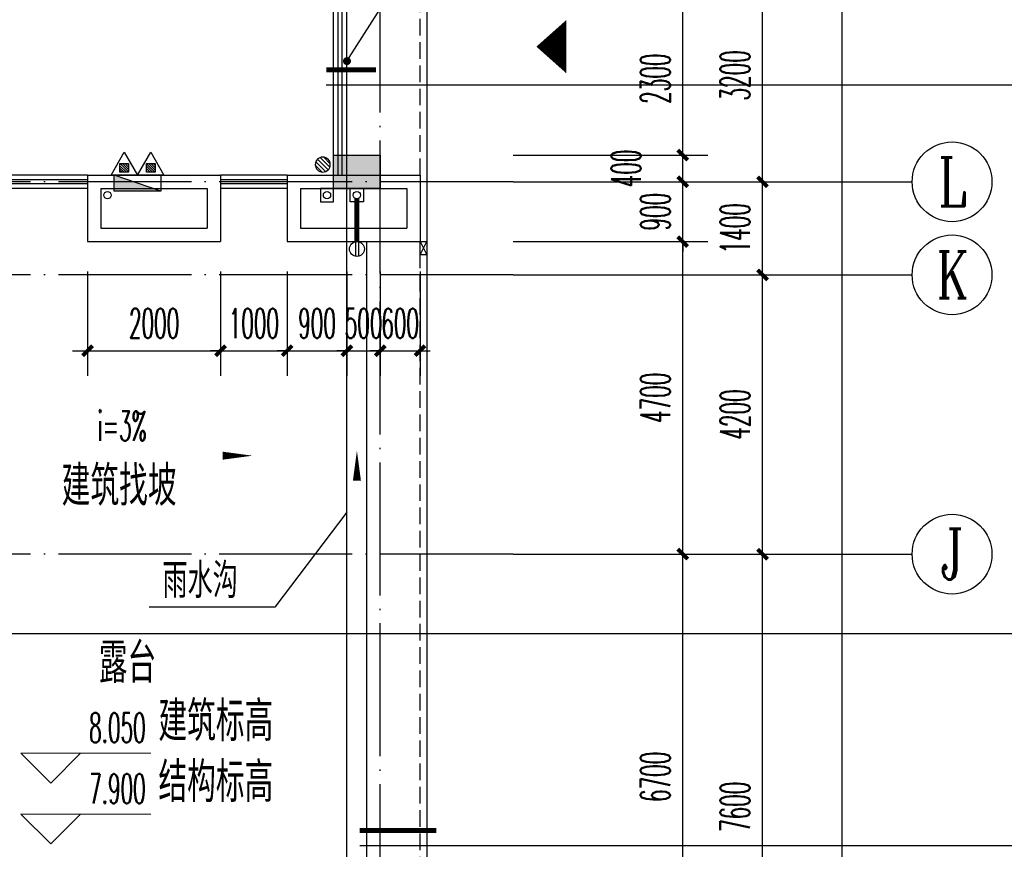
# Model space of a CAD drawing. Extents: x 1779708 to 7299578, y -1121471 to 88434.
# Tile 330 of 656: x 4645546 to 4660353, y -1032782 to -1020306. Entities that reach past the tile are written whole.
import ezdxf
from ezdxf.enums import TextEntityAlignment as Align

# ---------------------------------------------------------------- set-up
doc = ezdxf.new("R2010")
doc.units = 0
doc.header["$LTSCALE"] = 1000
doc.header["$MEASUREMENT"] = 0
doc.linetypes.add('DASH', pattern=[0.35, 0.25, -0.1])
doc.linetypes.add('DOTE', pattern=[2.42, 2, -0.2, 0.02, -0.2])
doc.layers.get('0').update_dxf_attribs({"linetype": 'CONTINUOUS'})
doc.layers.get('Defpoints').update_dxf_attribs({"linetype": 'CONTINUOUS'})
for name, color, linetype in [('11111111111111111111111111111', 50, 'DASH'), ('a-dims', 7, 'CONTINUOUS'), ('AXIS', 3, 'CONTINUOUS'), ('AXIS_TEXT', 7, 'CONTINUOUS'), ('DIM_IDEN', 3, 'CONTINUOUS'), ('DIM_LEAD', 3, 'CONTINUOUS'), ('DIM_SYMB', 3, 'CONTINUOUS'), ('DIM_污水', 3, 'CONTINUOUS'), ('DOTE', 1, 'DOTE'), ('EQUIP_地漏', 7, 'CONTINUOUS'), ('EQUIP_灭火器', 7, 'CONTINUOUS'), ('EQUIP_雨水斗', 7, 'CONTINUOUS'), ('GGSignatureLayer', 7, 'CONTINUOUS'), ('P_PS_DIM', 1, 'CONTINUOUS'), ('PIPE-虹吸雨水', 4, 'CONTINUOUS'), ('PUB_DIM', 3, 'CONTINUOUS'), ('PUB_TEXT', 7, 'CONTINUOUS'), ('SPACE', 7, 'CONTINUOUS'), ('WALL', 255, 'CONTINUOUS'), ('修改', 6, 'CONTINUOUS'), ('墙柱', 2, 'CONTINUOUS'), ('栏杆', 6, 'CONTINUOUS'), ('看线', 3, 'CONTINUOUS')]:
    doc.layers.add(name, color=color, linetype=linetype)
doc.layers.add('DIM_ELEV', color=3, linetype='CONTINUOUS', lineweight=13)
doc.styles.add('_TCH_AXIS', font='COMPLEX', dxfattribs={"bigfont": 'GBCBIG'})
doc.styles.add('_TCH_DIM', font='SIMPLEX.shx', dxfattribs={"width": 0.7, "bigfont": 'GBCBIG.shx'})
doc.styles.add('_TCH_DIM_T3', font='SIMPLEX.shx', dxfattribs={"width": 0.494118, "bigfont": 'GBCBIG.shx'})
doc.styles.add('_TCH_SPACE', font='SIMPLEX', dxfattribs={"height": 5, "bigfont": 'GBCBIG'})
doc.styles.add('COMPLEX', font='COMPLEX')
doc.styles.get("Standard").update_dxf_attribs({"font": 'GBENOR', "bigfont": 'GBCBIG'})
doc.dimstyles.new('_TCH_ARCH&&150', dxfattribs={"dimtxt": 446.25, "dimasz": 150, "dimexe": 375, "dimexo": 450, "dimgap": 189.375, "dimtad": 1, "dimdec": 0, "dimzin": 0, "dimdsep": 46, "dimtxsty": '_TCH_DIM_T3', "dimblk": 'ARCHTICK', "dimcen": 0.09, "dimdle": 225, "dimclrt": 7, "dimazin": 2, "dimtfac": 1, "dimtdec": 0, "dimtix": 1, "dimtmove": 2, "dimatfit": 3, "dimfxl": 250, "dimtolj": 1, "dimtzin": 0, "dimarcsym": 0})

# ---------------------------------------------------------------- blocks, each defined once
blk = doc.blocks.new('_AXISO')
blk.add_circle((0, 0), 0.5)
at = {"layer": 'AXIS_TEXT', "style": 'COMPLEX', "width": 1.041667}
blk.add_attdef('A', text='', height=0.56, dxfattribs=at).set_placement((-0.25, -0.28), (0.25, -0.28), align=Align.FIT)
blk = doc.blocks.new('_ArchTick')
at = {"color": 0, "linetype": 'ByBlock', "const_width": 0.4}
blk.add_lwpolyline([(-0.5, -0.5), (0.5, 0.5)], dxfattribs=at)
blk = doc.blocks.new('*D6864')
at = {"layer": 'AXIS', "color": 0, "lineweight": -2, "transparency": 16777216}
for p, q in [((91750, 8975), (91750, 147425)), ((87250, 147200), (92125, 147200)), ((87250, 9200), (92125, 9200))]:
    blk.add_line(p, q, dxfattribs=at)
at = {"layer": 'Defpoints', "color": 0, "transparency": 16777216}
for p in [(86800, 147200), (91750, 147200), (86800, 9200)]:
    blk.add_point(p, dxfattribs=at)
at = {"layer": 'AXIS', "color": 0, "lineweight": -2, "transparency": 16777216, "xscale": 150, "yscale": 150, "zscale": 150}
for p, rotation in [((91750, 147200), 90), ((91750, 9200), 270)]:
    blk.add_blockref('_ArchTick', p, dxfattribs=dict(at, rotation=rotation))
at = {"layer": 'AXIS', "color": 7, "transparency": 16777216, "insert": (91338, 78200), "char_height": 446.2, "attachment_point": 5, "rotation": 90, "style": '_TCH_DIM_T3'}
blk.add_mtext('\\A1;138000', dxfattribs=at)
blk = doc.blocks.new('*D6868')
at = {"layer": 'AXIS', "color": 0, "lineweight": -2, "transparency": 16777216}
for p, q in [((90550, 33875), (90550, 41925)), ((87250, 41700), (90925, 41700)), ((87250, 34100), (90925, 34100))]:
    blk.add_line(p, q, dxfattribs=at)
at = {"layer": 'Defpoints', "color": 0, "transparency": 16777216}
for p in [(86800, 41700), (90550, 41700), (86800, 34100)]:
    blk.add_point(p, dxfattribs=at)
at = {"layer": 'AXIS', "color": 0, "lineweight": -2, "transparency": 16777216, "xscale": 150, "yscale": 150, "zscale": 150}
for p, rotation in [((90550, 41700), 90), ((90550, 34100), 270)]:
    blk.add_blockref('_ArchTick', p, dxfattribs=dict(at, rotation=rotation))
at = {"layer": 'AXIS', "color": 7, "transparency": 16777216, "insert": (90138, 37900), "char_height": 446.2, "attachment_point": 5, "rotation": 90, "style": '_TCH_DIM_T3'}
blk.add_mtext('\\A1;7600', dxfattribs=at)
blk = doc.blocks.new('*D6869')
at = {"layer": 'AXIS', "color": 0, "lineweight": -2, "transparency": 16777216}
for p, q in [((90550, 41475), (90550, 46125)), ((87250, 45900), (90925, 45900)), ((87250, 41700), (90925, 41700))]:
    blk.add_line(p, q, dxfattribs=at)
at = {"layer": 'Defpoints', "color": 0, "transparency": 16777216}
for p in [(86800, 45900), (90550, 45900), (86800, 41700)]:
    blk.add_point(p, dxfattribs=at)
at = {"layer": 'AXIS', "color": 0, "lineweight": -2, "transparency": 16777216, "xscale": 150, "yscale": 150, "zscale": 150}
for p, rotation in [((90550, 45900), 90), ((90550, 41700), 270)]:
    blk.add_blockref('_ArchTick', p, dxfattribs=dict(at, rotation=rotation))
at = {"layer": 'AXIS', "color": 7, "transparency": 16777216, "insert": (90138, 43800), "char_height": 446.2, "attachment_point": 5, "rotation": 90, "style": '_TCH_DIM_T3'}
blk.add_mtext('\\A1;4200', dxfattribs=at)
blk = doc.blocks.new('*D6870')
at = {"layer": 'AXIS', "color": 0, "lineweight": -2, "transparency": 16777216}
for p, q in [((90550, 45675), (90550, 47525)), ((87250, 47300), (90925, 47300)), ((87250, 45900), (90925, 45900))]:
    blk.add_line(p, q, dxfattribs=at)
at = {"layer": 'Defpoints', "color": 0, "transparency": 16777216}
for p in [(86800, 47300), (90550, 47300), (86800, 45900)]:
    blk.add_point(p, dxfattribs=at)
at = {"layer": 'AXIS', "color": 0, "lineweight": -2, "transparency": 16777216, "xscale": 150, "yscale": 150, "zscale": 150}
for p, rotation in [((90550, 47300), 90), ((90550, 45900), 270)]:
    blk.add_blockref('_ArchTick', p, dxfattribs=dict(at, rotation=rotation))
at = {"layer": 'AXIS', "color": 7, "transparency": 16777216, "insert": (90138, 46600), "char_height": 446.2, "attachment_point": 5, "rotation": 90, "style": '_TCH_DIM_T3'}
blk.add_mtext('\\A1;1400', dxfattribs=at)
blk = doc.blocks.new('*D6871')
at = {"layer": 'AXIS', "color": 0, "lineweight": -2, "transparency": 16777216}
for p, q in [((90550, 47075), (90550, 50725)), ((87250, 50500), (90925, 50500)), ((87250, 47300), (90925, 47300))]:
    blk.add_line(p, q, dxfattribs=at)
at = {"layer": 'Defpoints', "color": 0, "transparency": 16777216}
for p in [(86800, 50500), (90550, 50500), (86800, 47300)]:
    blk.add_point(p, dxfattribs=at)
at = {"layer": 'AXIS', "color": 0, "lineweight": -2, "transparency": 16777216, "xscale": 150, "yscale": 150, "zscale": 150}
for p, rotation in [((90550, 50500), 90), ((90550, 47300), 270)]:
    blk.add_blockref('_ArchTick', p, dxfattribs=dict(at, rotation=rotation))
at = {"layer": 'AXIS', "color": 7, "transparency": 16777216, "insert": (90138, 48900), "char_height": 446.2, "attachment_point": 5, "rotation": 90, "style": '_TCH_DIM_T3'}
blk.add_mtext('\\A1;3200', dxfattribs=at)
blk = doc.blocks.new('A$C66903B95')
at = {"layer": '墙柱'}
h = blk.add_hatch(color=256, dxfattribs=at)
h.paths.add_polyline_path([(24950, 51000), (25450, 51000), (25450, 50500), (24950, 50500)])
h.paths.add_polyline_path([(66900, 12800), (67500, 12800), (67500, 13400), (66900, 13400)])
h.paths.add_polyline_path([(16600, 12800), (17100, 12800), (17100, 13300), (16600, 13300)])
h.paths.add_polyline_path([(27130, 15100), (27130, 15400), (26330, 15400), (26330, 15100)])
h.paths.add_polyline_path([(54500, 0), (55000, 0), (55000, 500), (54500, 500)])
h.paths.add_polyline_path([(16600, 51000), (17100, 51000), (17100, 50500), (16600, 50500)])
h.paths.add_polyline_path([(42000, 41700), (42600, 41700), (42600, 41200), (42000, 41200)])
h.paths.add_polyline_path([(58500, 32900), (59100, 32900), (59100, 32400), (58500, 32400)])
h.paths.add_polyline_path([(13000, 44800), (13500, 44800), (13500, 44200), (13000, 44200)])
h.paths.add_polyline_path([(66700, 37100), (67200, 37100), (67200, 36600), (66700, 36600)])
h.paths.add_polyline_path([(20700, 19400), (21200, 19400), (21200, 19900), (20700, 19900)])
h.paths.add_polyline_path([(20700, 26000), (21200, 26000), (21200, 26500), (20700, 26500)])
h.paths.add_polyline_path([(13000, 31800), (13500, 31800), (13500, 32400), (13000, 32400)])
h.paths.add_polyline_path([(20700, 38200), (21200, 38200), (21200, 37700), (20700, 37700)])
h.paths.add_polyline_path([(13000, 51000), (13500, 51000), (13500, 50500), (13000, 50500)])
h.paths.add_polyline_path([(74900, 12800), (75600, 12800), (75600, 13400), (74900, 13400)])
h.paths.add_polyline_path([(54900, 24500), (54400, 24500), (54400, 25000), (54900, 25000)])
h.paths.add_polyline_path([(74900, 41700), (75600, 41700), (75600, 41200), (74900, 41200)])
h.paths.add_polyline_path([(500, 44750), (1000, 44750), (1000, 44250), (500, 44250)])
h.paths.add_polyline_path([(500, 31850), (1000, 31850), (1000, 32350), (500, 32350)])
h.paths.add_polyline_path([(8400, 12800), (8900, 12800), (8900, 13300), (8400, 13300)])
h.paths.add_polyline_path([(66900, 24400), (67500, 24400), (67500, 25000), (66900, 25000)])
h.paths.add_polyline_path([(74900, 25000), (75600, 25000), (75600, 24400), (74900, 24400)])
h.paths.add_polyline_path([(58500, 25000), (59100, 25000), (59100, 24400), (58500, 24400)])
h.paths.add_polyline_path([(66700, 32900), (67200, 32900), (67200, 32400), (66700, 32400)])
h.paths.add_polyline_path([(54400, 32900), (54900, 32900), (54900, 32400), (54400, 32400)])
h.paths.add_polyline_path([(50150, 12800), (50650, 12800), (50650, 13300), (50150, 13300)])
h.paths.add_polyline_path([(46200, 51000), (46700, 51000), (46700, 50500), (46200, 50500)])
h.paths.add_polyline_path([(42500, 38200), (42000, 38200), (42000, 37700), (42500, 37700)])
h.paths.add_polyline_path([(42500, 51000), (42000, 51000), (42000, 50500), (42500, 50500)])
h.paths.add_polyline_path([(24900, 38200), (25400, 38200), (25400, 37700), (24900, 37700)])
h.paths.add_polyline_path([(20700, 31850), (21200, 31850), (21200, 32350), (20700, 32350)])
h.paths.add_polyline_path([(13000, 37600), (13500, 37600), (13500, 38200), (13000, 38200)])
h.paths.add_polyline_path([(16600, 26000), (17100, 26000), (17100, 26500), (16600, 26500)])
h.paths.add_polyline_path([(8200, 26000), (8700, 26000), (8700, 26500), (8200, 26500)])
h.paths.add_polyline_path([(500, 26000), (1000, 26000), (1000, 26500), (500, 26500)])
h.paths.add_polyline_path([(16500, 19300), (17100, 19300), (17100, 19900), (16500, 19900)])
h.paths.add_polyline_path([(8400, 19300), (8900, 19300), (8900, 19900), (8400, 19900)])
h.paths.add_polyline_path([(74900, 38500), (75600, 38500), (75600, 38000), (74900, 38000)])
h.paths.add_polyline_path([(75100, 51000), (75600, 51000), (75600, 50500), (75100, 50500)])
h.paths.add_polyline_path([(66850, 41800), (67550, 41800), (67550, 41200), (66850, 41200)])
h.paths.add_polyline_path([(66850, 51000), (67550, 51000), (67550, 50500), (66850, 50500)])
h.paths.add_polyline_path([(58450, 41800), (59150, 41800), (59150, 41200), (58450, 41200)])
h.paths.add_polyline_path([(58550, 51000), (59050, 51000), (59050, 50500), (58550, 50500)])
h.paths.add_polyline_path([(50150, 38200), (50650, 38200), (50650, 37700), (50150, 37700)])
h.paths.add_polyline_path([(50100, 41700), (50700, 41700), (50700, 41200), (50100, 41200)])
h.paths.add_polyline_path([(50150, 51000), (50650, 51000), (50650, 50500), (50150, 50500)])
h.paths.add_polyline_path([(33100, 38200), (33600, 38200), (33600, 37700), (33100, 37700)])
h.paths.add_polyline_path([(33000, 41700), (33600, 41700), (33600, 41200), (33000, 41200)])
h.paths.add_polyline_path([(24900, 41700), (25500, 41700), (25500, 41200), (24900, 41200)])
h.paths.add_polyline_path([(500, 38200), (1000, 38200), (1000, 37700), (500, 37700)])
h.paths.add_polyline_path([(16500, 41800), (17100, 41800), (17100, 41200), (16500, 41200)])
h.paths.add_polyline_path([(33100, 51000), (33600, 51000), (33600, 50500), (33100, 50500)])
h.paths.add_polyline_path([(500, 51000), (1000, 51000), (1000, 50500), (500, 50500)])
h.paths.add_polyline_path([(74900, 9300), (75600, 9300), (75600, 9800), (74900, 9800)])
h.paths.add_polyline_path([(74900, 0), (75600, 0), (75600, 500), (74900, 500)])
h.paths.add_polyline_path([(66900, 9300), (67500, 9300), (67500, 9800), (66900, 9800)])
h.paths.add_polyline_path([(66950, 0), (67450, 0), (67450, 500), (66950, 500)])
h.paths.add_polyline_path([(58500, 12800), (59100, 12800), (59100, 13400), (58500, 13400)])
h.paths.add_polyline_path([(58500, 9300), (59100, 9300), (59100, 9800), (58500, 9800)])
h.paths.add_polyline_path([(58550, 0), (59050, 0), (59050, 500), (58550, 500)])
h.paths.add_polyline_path([(50100, 9300), (50700, 9300), (50700, 9800), (50100, 9800)])
h.paths.add_polyline_path([(50150, 0), (50650, 0), (50650, 500), (50150, 500)])
h.paths.add_polyline_path([(42000, 12800), (42500, 12800), (42500, 13300), (42000, 13300)])
h.paths.add_polyline_path([(42000, 9300), (42600, 9300), (42600, 9800), (42000, 9800)])
h.paths.add_polyline_path([(33100, 12800), (33600, 12800), (33600, 13300), (33100, 13300)])
h.paths.add_polyline_path([(25060, 12800), (25660, 12800), (25660, 13200), (25060, 13200)])
h.paths.add_polyline_path([(33000, 9300), (33600, 9300), (33600, 9800), (33000, 9800)])
h.paths.add_polyline_path([(24900, 9300), (25500, 9300), (25500, 9800), (24900, 9800)])
h.paths.add_polyline_path([(0, 12500), (700, 12500), (700, 13000), (0, 13000)])
h.paths.add_polyline_path([(0, 9300), (700, 9300), (700, 9800), (0, 9800)])
h.paths.add_polyline_path([(8100, 9300), (8700, 9300), (8700, 9800), (8100, 9800)])
h.paths.add_polyline_path([(16500, 9300), (17100, 9300), (17100, 9800), (16500, 9800)])
h.paths.add_polyline_path([(42000, 0), (42500, 0), (42500, 500), (42000, 500)])
h.paths.add_polyline_path([(33100, 0), (33600, 0), (33600, 500), (33100, 500)])
h.paths.add_polyline_path([(24950, 0), (25450, 0), (25450, 500), (24950, 500)])
h.paths.add_polyline_path([(16500, 0), (17100, 0), (17100, 500), (16500, 500)])
h.paths.add_polyline_path([(8100, 0), (8700, 0), (8700, 500), (8100, 500)])
h.paths.add_polyline_path([(0, 0), (500, 0), (500, 500), (0, 500)])
h.paths.add_polyline_path([(24950, 87000), (25450, 87000), (25450, 87500), (24950, 87500)])
h.paths.add_polyline_path([(66900, 125200), (67500, 125200), (67500, 124600), (66900, 124600)])
h.paths.add_polyline_path([(16600, 125200), (17100, 125200), (17100, 124700), (16600, 124700)])
h.paths.add_polyline_path([(27130, 122900), (27130, 122600), (26330, 122600), (26330, 122900)])
h.paths.add_polyline_path([(54500, 138000), (55000, 138000), (55000, 137500), (54500, 137500)])
h.paths.add_polyline_path([(16600, 87000), (17100, 87000), (17100, 87500), (16600, 87500)])
h.paths.add_polyline_path([(42000, 96300), (42600, 96300), (42600, 96800), (42000, 96800)])
h.paths.add_polyline_path([(58500, 105100), (59100, 105100), (59100, 105600), (58500, 105600)])
h.paths.add_polyline_path([(13000, 93200), (13500, 93200), (13500, 93800), (13000, 93800)])
h.paths.add_polyline_path([(66700, 100900), (67200, 100900), (67200, 101400), (66700, 101400)])
h.paths.add_polyline_path([(20700, 118600), (21200, 118600), (21200, 118100), (20700, 118100)])
h.paths.add_polyline_path([(20700, 112000), (21200, 112000), (21200, 111500), (20700, 111500)])
h.paths.add_polyline_path([(13000, 106200), (13500, 106200), (13500, 105600), (13000, 105600)])
h.paths.add_polyline_path([(20700, 99800), (21200, 99800), (21200, 100300), (20700, 100300)])
h.paths.add_polyline_path([(13000, 87000), (13500, 87000), (13500, 87500), (13000, 87500)])
h.paths.add_polyline_path([(74900, 125200), (75600, 125200), (75600, 124600), (74900, 124600)])
h.paths.add_polyline_path([(54900, 113500), (54400, 113500), (54400, 113000), (54900, 113000)])
h.paths.add_polyline_path([(74900, 96300), (75600, 96300), (75600, 96800), (74900, 96800)])
h.paths.add_polyline_path([(500, 93250), (1000, 93250), (1000, 93750), (500, 93750)])
h.paths.add_polyline_path([(500, 106150), (1000, 106150), (1000, 105650), (500, 105650)])
h.paths.add_polyline_path([(8400, 125200), (8900, 125200), (8900, 124700), (8400, 124700)])
h.paths.add_polyline_path([(66900, 113600), (67500, 113600), (67500, 113000), (66900, 113000)])
h.paths.add_polyline_path([(74900, 113000), (75600, 113000), (75600, 113600), (74900, 113600)])
h.paths.add_polyline_path([(58500, 113000), (59100, 113000), (59100, 113600), (58500, 113600)])
h.paths.add_polyline_path([(66700, 105100), (67200, 105100), (67200, 105600), (66700, 105600)])
h.paths.add_polyline_path([(54400, 105100), (54900, 105100), (54900, 105600), (54400, 105600)])
h.paths.add_polyline_path([(50150, 125200), (50650, 125200), (50650, 124700), (50150, 124700)])
h.paths.add_polyline_path([(46200, 87000), (46700, 87000), (46700, 87500), (46200, 87500)])
h.paths.add_polyline_path([(42500, 99800), (42000, 99800), (42000, 100300), (42500, 100300)])
h.paths.add_polyline_path([(42500, 87000), (42000, 87000), (42000, 87500), (42500, 87500)])
h.paths.add_polyline_path([(24900, 99800), (25400, 99800), (25400, 100300), (24900, 100300)])
h.paths.add_polyline_path([(20700, 106150), (21200, 106150), (21200, 105650), (20700, 105650)])
h.paths.add_polyline_path([(13000, 100400), (13500, 100400), (13500, 99800), (13000, 99800)])
h.paths.add_polyline_path([(16600, 112000), (17100, 112000), (17100, 111500), (16600, 111500)])
h.paths.add_polyline_path([(8200, 112000), (8700, 112000), (8700, 111500), (8200, 111500)])
h.paths.add_polyline_path([(500, 112000), (1000, 112000), (1000, 111500), (500, 111500)])
h.paths.add_polyline_path([(16500, 118700), (17100, 118700), (17100, 118100), (16500, 118100)])
h.paths.add_polyline_path([(8400, 118700), (8900, 118700), (8900, 118100), (8400, 118100)])
h.paths.add_polyline_path([(74900, 99500), (75600, 99500), (75600, 100000), (74900, 100000)])
h.paths.add_polyline_path([(75100, 87000), (75600, 87000), (75600, 87500), (75100, 87500)])
h.paths.add_polyline_path([(66850, 96200), (67550, 96200), (67550, 96800), (66850, 96800)])
h.paths.add_polyline_path([(66850, 87000), (67550, 87000), (67550, 87500), (66850, 87500)])
h.paths.add_polyline_path([(58450, 96200), (59150, 96200), (59150, 96800), (58450, 96800)])
h.paths.add_polyline_path([(58550, 87000), (59050, 87000), (59050, 87500), (58550, 87500)])
h.paths.add_polyline_path([(50150, 99800), (50650, 99800), (50650, 100300), (50150, 100300)])
h.paths.add_polyline_path([(50100, 96300), (50700, 96300), (50700, 96800), (50100, 96800)])
h.paths.add_polyline_path([(50150, 87000), (50650, 87000), (50650, 87500), (50150, 87500)])
h.paths.add_polyline_path([(33100, 99800), (33600, 99800), (33600, 100300), (33100, 100300)])
h.paths.add_polyline_path([(33000, 96300), (33600, 96300), (33600, 96800), (33000, 96800)])
h.paths.add_polyline_path([(24900, 96300), (25500, 96300), (25500, 96800), (24900, 96800)])
h.paths.add_polyline_path([(500, 99800), (1000, 99800), (1000, 100300), (500, 100300)])
h.paths.add_polyline_path([(16500, 96200), (17100, 96200), (17100, 96800), (16500, 96800)])
h.paths.add_polyline_path([(33100, 87000), (33600, 87000), (33600, 87500), (33100, 87500)])
h.paths.add_polyline_path([(500, 87000), (1000, 87000), (1000, 87500), (500, 87500)])
h.paths.add_polyline_path([(74900, 128700), (75600, 128700), (75600, 128200), (74900, 128200)])
h.paths.add_polyline_path([(74900, 138000), (75600, 138000), (75600, 137500), (74900, 137500)])
h.paths.add_polyline_path([(66900, 128700), (67500, 128700), (67500, 128200), (66900, 128200)])
h.paths.add_polyline_path([(66950, 138000), (67450, 138000), (67450, 137500), (66950, 137500)])
h.paths.add_polyline_path([(58500, 125200), (59100, 125200), (59100, 124600), (58500, 124600)])
h.paths.add_polyline_path([(58500, 128700), (59100, 128700), (59100, 128200), (58500, 128200)])
h.paths.add_polyline_path([(58550, 138000), (59050, 138000), (59050, 137500), (58550, 137500)])
h.paths.add_polyline_path([(50100, 128700), (50700, 128700), (50700, 128200), (50100, 128200)])
h.paths.add_polyline_path([(50150, 138000), (50650, 138000), (50650, 137500), (50150, 137500)])
h.paths.add_polyline_path([(42000, 125200), (42500, 125200), (42500, 124700), (42000, 124700)])
h.paths.add_polyline_path([(42000, 128700), (42600, 128700), (42600, 128200), (42000, 128200)])
h.paths.add_polyline_path([(33100, 125200), (33600, 125200), (33600, 124700), (33100, 124700)])
h.paths.add_polyline_path([(25060, 125200), (25660, 125200), (25660, 124800), (25060, 124800)])
h.paths.add_polyline_path([(33000, 128700), (33600, 128700), (33600, 128200), (33000, 128200)])
h.paths.add_polyline_path([(24900, 128700), (25500, 128700), (25500, 128200), (24900, 128200)])
h.paths.add_polyline_path([(0, 125500), (700, 125500), (700, 125000), (0, 125000)])
h.paths.add_polyline_path([(0, 128700), (700, 128700), (700, 128200), (0, 128200)])
h.paths.add_polyline_path([(8100, 128700), (8700, 128700), (8700, 128200), (8100, 128200)])
h.paths.add_polyline_path([(16500, 128700), (17100, 128700), (17100, 128200), (16500, 128200)])
h.paths.add_polyline_path([(42000, 138000), (42500, 138000), (42500, 137500), (42000, 137500)])
h.paths.add_polyline_path([(33100, 138000), (33600, 138000), (33600, 137500), (33100, 137500)])
h.paths.add_polyline_path([(24950, 138000), (25450, 138000), (25450, 137500), (24950, 137500)])
h.paths.add_polyline_path([(16500, 138000), (17100, 138000), (17100, 137500), (16500, 137500)])
h.paths.add_polyline_path([(8100, 138000), (8700, 138000), (8700, 137500), (8100, 137500)])
h.paths.add_polyline_path([(0, 138000), (500, 138000), (500, 137500), (0, 137500)])
blk.add_lwpolyline([(74900, 38500), (75600, 38500), (75600, 38000), (74900, 38000)], close=True, dxfattribs=at)
blk = doc.blocks.new('a1')
at = {"layer": '11111111111111111111111111111'}
for p, q in [((59122, 49136), (59122, 48936)), ((59322, 49136), (59122, 49136)), ((59322, 48936), (59322, 49136)), ((59122, 48936), (59322, 48936))]:
    blk.add_line(p, q, dxfattribs=at)
blk = doc.blocks.new('$TwtSys$00000139')
at = {"color": 7}
for p, q in [((-19, 92, 0), (-19, -92, 0)), ((19, 92, 0), (19, -92, 0))]:
    blk.add_line(p, q, dxfattribs=at)
blk.add_circle((0, 0, 0), 93.8)
blk = doc.blocks.new('$TwtSys$00000141')
for p, q in [((-94, 8), (-10, 92)), ((-94, 8), (-10, 92)), ((-87, -35), (35, 87)), ((-87, -35), (35, 87)), ((-66, -66), (66, 66)), ((-66, -66), (66, 66)), ((-32, -87), (88, 33)), ((-32, -87), (88, 33)), ((11, -92), (92, -11)), ((11, -92), (92, -11))]:
    blk.add_line(p, q)
blk.add_circle((0, 0), 94)
blk.add_circle((0, 0), 94)
blk = doc.blocks.new('$TwtSys$00000545')
h = blk.add_hatch()
h.set_pattern_fill('ANSI31', color=256, scale=200, angle=180, style=0)
h.set_pattern_definition([(225, (199409.273, 63921.482), (17.6776695, -17.6776695), [])])
h.paths.add_polyline_path([(65, 174), (-65, 174), (-65, 44), (65, 44)])
for p, q in [((0, 344), (-198, 0)), ((198, 0), (0, 344)), ((-198, 0), (198, 0))]:
    blk.add_line(p, q)
blk.add_lwpolyline([(65, 174), (-65, 174), (-65, 44), (65, 44)], close=True)
blk = doc.blocks.new('*D6179')
at = {"layer": 'Defpoints', "color": 0, "transparency": 16777216}
for p in [(4652517, -1020043), (4655517, -1020043), (4652517, -1022343)]:
    blk.add_point(p, dxfattribs=at)
at = {"layer": 'PUB_DIM', "color": 0, "lineweight": -2, "transparency": 16777216}
for p, q in [((4655517, -1022568), (4655517, -1019818)), ((4652967, -1020043), (4655892, -1020043)), ((4652967, -1022343), (4655892, -1022343))]:
    blk.add_line(p, q, dxfattribs=at)
at = {"layer": 'PUB_DIM', "color": 0, "lineweight": -2, "transparency": 16777216, "xscale": 150, "yscale": 150, "zscale": 150}
for p, rotation in [((4655517, -1020043), 90), ((4655517, -1022343), 270)]:
    blk.add_blockref('_ArchTick', p, dxfattribs=dict(at, rotation=rotation))
at = {"layer": 'PUB_DIM', "color": 7, "transparency": 16777216, "insert": (4655105, -1021193), "char_height": 446.2, "attachment_point": 5, "rotation": 90, "style": '_TCH_DIM_T3'}
blk.add_mtext('\\A1;2300', dxfattribs=at)
blk = doc.blocks.new('*D6180')
at = {"layer": 'Defpoints', "color": 0, "transparency": 16777216}
for p in [(4652517, -1022343), (4655517, -1022343), (4652517, -1022743)]:
    blk.add_point(p, dxfattribs=at)
at = {"layer": 'PUB_DIM', "color": 0, "lineweight": -2, "transparency": 16777216}
for p, q in [((4655517, -1022968), (4655517, -1022118)), ((4652967, -1022343), (4655892, -1022343)), ((4652967, -1022743), (4655892, -1022743))]:
    blk.add_line(p, q, dxfattribs=at)
at = {"layer": 'PUB_DIM', "color": 0, "lineweight": -2, "transparency": 16777216, "xscale": 150, "yscale": 150, "zscale": 150}
for p, rotation in [((4655517, -1022343), 90), ((4655517, -1022743), 270)]:
    blk.add_blockref('_ArchTick', p, dxfattribs=dict(at, rotation=rotation))
at = {"layer": 'PUB_DIM', "color": 7, "transparency": 16777216, "insert": (4654666, -1022543), "char_height": 446.2, "attachment_point": 5, "rotation": 90, "style": '_TCH_DIM_T3'}
blk.add_mtext('\\A1;400', dxfattribs=at)
blk = doc.blocks.new('*D6181')
at = {"layer": 'Defpoints', "color": 0, "transparency": 16777216}
for p in [(4652517, -1022743), (4655517, -1022743), (4652517, -1023643)]:
    blk.add_point(p, dxfattribs=at)
at = {"layer": 'PUB_DIM', "color": 0, "lineweight": -2, "transparency": 16777216}
for p, q in [((4655517, -1022743), (4655517, -1022593)), ((4652967, -1022743), (4655892, -1022743)), ((4655517, -1023643), (4655517, -1022743)), ((4652967, -1023643), (4655892, -1023643)), ((4655517, -1023643), (4655517, -1023793))]:
    blk.add_line(p, q, dxfattribs=at)
at = {"layer": 'PUB_DIM', "color": 0, "lineweight": -2, "transparency": 16777216, "xscale": 150, "yscale": 150, "zscale": 150}
for p, rotation in [((4655517, -1022743), 270), ((4655517, -1023643), 90)]:
    blk.add_blockref('_ArchTick', p, dxfattribs=dict(at, rotation=rotation))
at = {"layer": 'PUB_DIM', "color": 7, "transparency": 16777216, "insert": (4655105, -1023193), "char_height": 446.2, "attachment_point": 5, "rotation": 90, "style": '_TCH_DIM_T3'}
blk.add_mtext('\\A1;900', dxfattribs=at)
blk = doc.blocks.new('*D6182')
at = {"layer": 'Defpoints', "color": 0, "transparency": 16777216}
for p in [(4652517, -1023643), (4655517, -1023643), (4652517, -1028343)]:
    blk.add_point(p, dxfattribs=at)
at = {"layer": 'PUB_DIM', "color": 0, "lineweight": -2, "transparency": 16777216}
for p, q in [((4655517, -1028568), (4655517, -1023418)), ((4652967, -1023643), (4655892, -1023643)), ((4652967, -1028343), (4655892, -1028343))]:
    blk.add_line(p, q, dxfattribs=at)
at = {"layer": 'PUB_DIM', "color": 0, "lineweight": -2, "transparency": 16777216, "xscale": 150, "yscale": 150, "zscale": 150}
for p, rotation in [((4655517, -1023643), 90), ((4655517, -1028343), 270)]:
    blk.add_blockref('_ArchTick', p, dxfattribs=dict(at, rotation=rotation))
at = {"layer": 'PUB_DIM', "color": 7, "transparency": 16777216, "insert": (4655105, -1025993), "char_height": 446.2, "attachment_point": 5, "rotation": 90, "style": '_TCH_DIM_T3'}
blk.add_mtext('\\A1;4700', dxfattribs=at)
blk = doc.blocks.new('*D6183')
at = {"layer": 'Defpoints', "color": 0, "transparency": 16777216}
for p in [(4652517, -1028343), (4655517, -1028343), (4652517, -1035043)]:
    blk.add_point(p, dxfattribs=at)
at = {"layer": 'PUB_DIM', "color": 0, "lineweight": -2, "transparency": 16777216}
for p, q in [((4655517, -1035268), (4655517, -1028118)), ((4652967, -1028343), (4655892, -1028343)), ((4652967, -1035043), (4655892, -1035043))]:
    blk.add_line(p, q, dxfattribs=at)
at = {"layer": 'PUB_DIM', "color": 0, "lineweight": -2, "transparency": 16777216, "xscale": 150, "yscale": 150, "zscale": 150}
for p, rotation in [((4655517, -1028343), 90), ((4655517, -1035043), 270)]:
    blk.add_blockref('_ArchTick', p, dxfattribs=dict(at, rotation=rotation))
at = {"layer": 'PUB_DIM', "color": 7, "transparency": 16777216, "insert": (4655105, -1031693), "char_height": 446.2, "attachment_point": 5, "rotation": 90, "style": '_TCH_DIM_T3'}
blk.add_mtext('\\A1;6700', dxfattribs=at)
blk = doc.blocks.new('*D6231')
at = {"layer": 'Defpoints', "color": 0, "transparency": 16777216}
for p in [(4646567, -1023643), (4648567, -1023643), (4648567, -1025284)]:
    blk.add_point(p, dxfattribs=at)
at = {"layer": 'PUB_DIM', "color": 0, "lineweight": -2, "transparency": 16777216}
for p, q in [((4646567, -1024093), (4646567, -1025659)), ((4648567, -1024093), (4648567, -1025659)), ((4646342, -1025284), (4648792, -1025284))]:
    blk.add_line(p, q, dxfattribs=at)
at = {"layer": 'PUB_DIM', "color": 0, "lineweight": -2, "transparency": 16777216, "xscale": 150, "yscale": 150, "zscale": 150, "rotation": 180}
blk.add_blockref('_ArchTick', (4646567, -1025284), dxfattribs=at)
at = {"layer": 'PUB_DIM', "color": 0, "lineweight": -2, "transparency": 16777216, "xscale": 150, "yscale": 150, "zscale": 150}
blk.add_blockref('_ArchTick', (4648567, -1025284), dxfattribs=at)
at = {"layer": 'PUB_DIM', "color": 7, "transparency": 16777216, "insert": (4647567, -1024872), "char_height": 446.2, "attachment_point": 5, "style": '_TCH_DIM_T3'}
blk.add_mtext('\\A1;2000', dxfattribs=at)
blk = doc.blocks.new('*D6232')
at = {"layer": 'Defpoints', "color": 0, "transparency": 16777216}
for p in [(4648567, -1023643), (4649567, -1023643), (4649567, -1025284)]:
    blk.add_point(p, dxfattribs=at)
at = {"layer": 'PUB_DIM', "color": 0, "lineweight": -2, "transparency": 16777216}
for p, q in [((4648567, -1024093), (4648567, -1025659)), ((4649567, -1024093), (4649567, -1025659)), ((4648567, -1025284), (4648417, -1025284)), ((4648567, -1025284), (4649567, -1025284)), ((4649567, -1025284), (4649717, -1025284))]:
    blk.add_line(p, q, dxfattribs=at)
at = {"layer": 'PUB_DIM', "color": 0, "lineweight": -2, "transparency": 16777216, "xscale": 150, "yscale": 150, "zscale": 150}
blk.add_blockref('_ArchTick', (4648567, -1025284), dxfattribs=at)
at = {"layer": 'PUB_DIM', "color": 0, "lineweight": -2, "transparency": 16777216, "xscale": 150, "yscale": 150, "zscale": 150, "rotation": 180}
blk.add_blockref('_ArchTick', (4649567, -1025284), dxfattribs=at)
at = {"layer": 'PUB_DIM', "color": 7, "transparency": 16777216, "insert": (4649067, -1024872), "char_height": 446.2, "attachment_point": 5, "style": '_TCH_DIM_T3'}
blk.add_mtext('\\A1;1000', dxfattribs=at)
blk = doc.blocks.new('*D6233')
at = {"layer": 'Defpoints', "color": 0, "transparency": 16777216}
for p in [(4649567, -1023643), (4650467, -1023643), (4650467, -1025284)]:
    blk.add_point(p, dxfattribs=at)
at = {"layer": 'PUB_DIM', "color": 0, "lineweight": -2, "transparency": 16777216}
for p, q in [((4649567, -1024093), (4649567, -1025659)), ((4650467, -1024093), (4650467, -1025659)), ((4649567, -1025284), (4649417, -1025284)), ((4649567, -1025284), (4650467, -1025284)), ((4650467, -1025284), (4650617, -1025284))]:
    blk.add_line(p, q, dxfattribs=at)
at = {"layer": 'PUB_DIM', "color": 0, "lineweight": -2, "transparency": 16777216, "xscale": 150, "yscale": 150, "zscale": 150}
blk.add_blockref('_ArchTick', (4649567, -1025284), dxfattribs=at)
at = {"layer": 'PUB_DIM', "color": 0, "lineweight": -2, "transparency": 16777216, "xscale": 150, "yscale": 150, "zscale": 150, "rotation": 180}
blk.add_blockref('_ArchTick', (4650467, -1025284), dxfattribs=at)
at = {"layer": 'PUB_DIM', "color": 7, "transparency": 16777216, "insert": (4650017, -1024872), "char_height": 446.2, "attachment_point": 5, "style": '_TCH_DIM_T3'}
blk.add_mtext('\\A1;900', dxfattribs=at)
blk = doc.blocks.new('*D6234')
at = {"layer": 'Defpoints', "color": 0, "transparency": 16777216}
for p in [(4650467, -1023643), (4650967, -1023643), (4650967, -1025284)]:
    blk.add_point(p, dxfattribs=at)
at = {"layer": 'PUB_DIM', "color": 0, "lineweight": -2, "transparency": 16777216}
for p, q in [((4650467, -1024093), (4650467, -1025659)), ((4650967, -1024093), (4650967, -1025659)), ((4650467, -1025284), (4650317, -1025284)), ((4650467, -1025284), (4650967, -1025284)), ((4650967, -1025284), (4651117, -1025284))]:
    blk.add_line(p, q, dxfattribs=at)
at = {"layer": 'PUB_DIM', "color": 0, "lineweight": -2, "transparency": 16777216, "xscale": 150, "yscale": 150, "zscale": 150}
blk.add_blockref('_ArchTick', (4650467, -1025284), dxfattribs=at)
at = {"layer": 'PUB_DIM', "color": 0, "lineweight": -2, "transparency": 16777216, "xscale": 150, "yscale": 150, "zscale": 150, "rotation": 180}
blk.add_blockref('_ArchTick', (4650967, -1025284), dxfattribs=at)
at = {"layer": 'PUB_DIM', "color": 7, "transparency": 16777216, "insert": (4650717, -1024872), "char_height": 446.2, "attachment_point": 5, "style": '_TCH_DIM_T3'}
blk.add_mtext('\\A1;500', dxfattribs=at)
blk = doc.blocks.new('*D6235')
at = {"layer": 'Defpoints', "color": 0, "transparency": 16777216}
for p in [(4650967, -1023643), (4651567, -1023643), (4651567, -1025284)]:
    blk.add_point(p, dxfattribs=at)
at = {"layer": 'PUB_DIM', "color": 0, "lineweight": -2, "transparency": 16777216}
for p, q in [((4650967, -1024093), (4650967, -1025659)), ((4651567, -1024093), (4651567, -1025659)), ((4650967, -1025284), (4650817, -1025284)), ((4650967, -1025284), (4651567, -1025284)), ((4651567, -1025284), (4651717, -1025284))]:
    blk.add_line(p, q, dxfattribs=at)
at = {"layer": 'PUB_DIM', "color": 0, "lineweight": -2, "transparency": 16777216, "xscale": 150, "yscale": 150, "zscale": 150}
blk.add_blockref('_ArchTick', (4650967, -1025284), dxfattribs=at)
at = {"layer": 'PUB_DIM', "color": 0, "lineweight": -2, "transparency": 16777216, "xscale": 150, "yscale": 150, "zscale": 150, "rotation": 180}
blk.add_blockref('_ArchTick', (4651567, -1025284), dxfattribs=at)
at = {"layer": 'PUB_DIM', "color": 7, "transparency": 16777216, "insert": (4651267, -1024872), "char_height": 446.2, "attachment_point": 5, "style": '_TCH_DIM_T3'}
blk.add_mtext('\\A1;600', dxfattribs=at)
blk = doc.blocks.new('A$C159220C3')
at = {"layer": 'AXIS'}
for p, q in [((86800, 47300), (92800, 47300)), ((86800, 45900), (92800, 45900)), ((86800, 41700), (92800, 41700))]:
    blk.add_line(p, q, dxfattribs=at)
at = {"layer": 'DOTE'}
for p, q in [((84300, 7200), (84300, 149200)), ((84800, 7200), (84800, 149200)), ((86800, 47300), (7200, 47300)), ((86800, 45900), (59600, 45900)), ((86800, 41700), (59600, 41700))]:
    blk.add_line(p, q, dxfattribs=at)
at = {"layer": 'AXIS'}
ref = blk.add_blockref('_AXISO', (93400, 47300), dxfattribs=dict(at, xscale=1200, yscale=1200, zscale=1200))
ref.add_attrib('A', 'L', dxfattribs={"layer": 'AXIS_TEXT', "height": 729.3, "style": '_TCH_AXIS', "width": 0.8}).set_placement((93191.6, 46935.3), (93608.4, 46935.3), align=Align.FIT)
ref = blk.add_blockref('_AXISO', (93400, 45900), dxfattribs=dict(at, xscale=1200, yscale=1200, zscale=1200))
ref.add_attrib('A', 'K', dxfattribs={"layer": 'AXIS_TEXT', "height": 698.9, "style": '_TCH_AXIS', "width": 0.736842}).set_placement((93167, 45550.5), (93633, 45550.5), align=Align.FIT)
ref = blk.add_blockref('_AXISO', (93400, 41700), dxfattribs=dict(at, xscale=1200, yscale=1200, zscale=1200))
ref.add_attrib('A', 'J', dxfattribs={"layer": 'AXIS_TEXT', "height": 758.4, "style": '_TCH_AXIS', "width": 0.909091}).set_placement((93219.4, 41320.8), (93580.6, 41320.8), align=Align.FIT)
for p1, p2, distance, picture, middle in [((86800, 9200), (86800, 147200), -4950, '*D6864', (91337.5, 78200)), ((86800, 47300), (86800, 50500), -3750, '*D6871', (90137.5, 48900)), ((86800, 45900), (86800, 47300), -3750, '*D6870', (90137.5, 46600)), ((86800, 41700), (86800, 45900), -3750, '*D6869', (90137.5, 43800)), ((86800, 34100), (86800, 41700), -3750, '*D6868', (90137.5, 37900))]:
    dim = blk.add_aligned_dim(p1=p1, p2=p2, distance=distance, dimstyle='_TCH_ARCH&&150', dxfattribs=at)
    dim.commit()
    dim.dimension.update_dxf_attribs({"geometry": picture, "text_midpoint": middle})

msp = doc.modelspace()

# ---------------------------------------------------------------- linework, layer by layer
at = {"color": 1}
for p, q in [((4647667.1, -1022643.3), (4646967.1, -1022643.3)), ((4646967.1, -1022883.3), (4646967.1, -1022643.3)), ((4647667.1, -1022883.3), (4646967.1, -1022643.3)), ((4647667.1, -1022643.3), (4647667.1, -1022883.3)), ((4647667.1, -1022883.3), (4646967.1, -1022883.3))]:
    msp.add_line(p, q, dxfattribs=at)
msp.add_solid([(4646967.1, -1022883.3), (4646967.1, -1022643.3), (4647667.1, -1022883.3)], dxfattribs=at)
at = {"layer": 'DIM_ELEV'}
for p, q in [((4646012.3, -1031785.3), (4645562.3, -1031335.3)), ((4645562.3, -1031335.3), (4647516.7, -1031335.3)), ((4646012.3, -1031785.3), (4646462.3, -1031335.3)), ((4646012.3, -1032701.7), (4645562.3, -1032251.7)), ((4645562.3, -1032251.7), (4647516.7, -1032251.7)), ((4646012.3, -1032701.7), (4646462.3, -1032251.7))]:
    msp.add_line(p, q, dxfattribs=at)
at = {"layer": 'DIM_IDEN'}
for p, q in [((4650156.4, -1021283.4), (4658469, -1021283.4)), ((4658469, -1021283.4), (4661007.4, -1021283.4)), ((4642107.9, -1029537), (4658469, -1029537)), ((4658469, -1029537), (4661007.4, -1029537)), ((4650658.5, -1032724.1), (4658469, -1032724.1)), ((4658469, -1032724.1), (4661007.4, -1032724.1))]:
    msp.add_line(p, q, dxfattribs=at)
at = {"layer": 'DIM_IDEN', "const_width": 75}
for points in [[(4650156.4, -1021058.4), (4650906.4, -1021058.4)], [(4650658.5, -1032499.1), (4651811.2, -1032499.1)]]:
    msp.add_lwpolyline(points, dxfattribs=at)
at = {"layer": 'DIM_LEAD'}
msp.add_line((4650467.1, -1020928.4), (4652063, -1018423.7), dxfattribs=at)
at = {"layer": 'DIM_LEAD', "const_width": 60}
msp.add_lwpolyline([(4650451, -1020953.7, 1), (4650483.2, -1020903.1, 1)], format="xyb", close=True, dxfattribs=at)
at = {"layer": 'DIM_SYMB'}
for points in [[(4650617.1, -1029850.1, 0, 0, 0), (4650617.1, -1026786.3, 0, 120, 0), (4650617.1, -1027236.3, 0, 0, 0)], [(4645982.8, -1026862.3, 0, 0, 0), (4649046.5, -1026862.3, 0, 120, 0), (4648596.5, -1026862.3, 0, 0, 0)]]:
    msp.add_lwpolyline(points, format="xyseb", dxfattribs=at)
msp.add_lwpolyline([(4650467.1, -1027711.2), (4649381.6, -1029138.1), (4647493.4, -1029138.1)], dxfattribs=at)
at = {"layer": 'DIM_污水', "color": 1}
msp.add_circle((4646867.1, -1022945), 55, dxfattribs=at)
msp.add_circle((4646867.1, -1022945), 55, dxfattribs=at)
at = {"layer": 'DIM_污水', "color": 8}
msp.add_circle((4650167.1, -1022943.3), 55, dxfattribs=at)
at = {"layer": 'DIM_污水', "color": 3}
msp.add_circle((4650617, -1022943.3), 55, dxfattribs=at)
at = {"layer": 'GGSignatureLayer'}
msp.add_lwpolyline([(4653316.1, -1020711.2, 0, 800, 0), (4653765.9, -1020711.2, 800, 800, 0)], format="xyseb", dxfattribs=at)
at = {"layer": 'PIPE-虹吸雨水', "const_width": 75}
msp.add_lwpolyline([(4650617, -1023641.6), (4650617, -1022998.3)], dxfattribs=at)
at = {"layer": 'PUB_TEXT', "color": 1}
msp.add_lwpolyline([(4651567.1, -1023643.3), (4651667.1, -1023643.3), (4651667.1, -1023843.3), (4651567.1, -1023843.3)], close=True, dxfattribs=at)
for points in [[(4651567.1, -1023643.3), (4651667.1, -1023843.3)], [(4651567.1, -1023843.3), (4651667.1, -1023643.3)]]:
    msp.add_lwpolyline(points, dxfattribs=at)
at = {"layer": 'WALL'}
for p, q in [((4646567.1, -1022643.3), (4648567.1, -1022643.3)), ((4646567.1, -1022643.3), (4646567.1, -1023643.3)), ((4648567.1, -1022643.3), (4648567.1, -1023643.3)), ((4649567.1, -1022643.3), (4651567.1, -1022643.3)), ((4649567.1, -1022643.3), (4649567.1, -1023643.3)), ((4651567.1, -1022643.3), (4651567.1, -1023643.3)), ((4646767.1, -1022843.3), (4648367.1, -1022843.3)), ((4646767.1, -1022843.3), (4646767.1, -1023443.3)), ((4648367.1, -1022843.3), (4648367.1, -1023443.3)), ((4649767.1, -1022843.3), (4651367.1, -1022843.3)), ((4649767.1, -1022843.3), (4649767.1, -1023443.3)), ((4651367.1, -1022843.3), (4651367.1, -1023443.3)), ((4646767.1, -1023443.3), (4648367.1, -1023443.3)), ((4649767.1, -1023443.3), (4651367.1, -1023443.3)), ((4646567.1, -1023643.3), (4648567.1, -1023643.3)), ((4649567.1, -1023643.3), (4651567.1, -1023643.3))]:
    msp.add_line(p, q, dxfattribs=at)
at = {"layer": '栏杆'}
for p, q in [((4650267.1, -1022643.3), (4650267.1, -1020043.3)), ((4650467.1, -1022643.3), (4650467.1, -1020043.3)), ((4646567.1, -1022643.3), (4642567.1, -1022643.3)), ((4649567.1, -1022643.3), (4648567.1, -1022643.3)), ((4646567.1, -1022843.3), (4642567.1, -1022843.3)), ((4649567.1, -1022843.3), (4648567.1, -1022843.3))]:
    msp.add_line(p, q, dxfattribs=at)
for points in [[(4650337.1, -1022643.3), (4650337.1, -1020043.3)], [(4650397.1, -1022643.3), (4650397.1, -1020043.3)], [(4646567.1, -1022713.3), (4642567.1, -1022713.3)], [(4649567.1, -1022713.3), (4648567.1, -1022713.3)], [(4646567.1, -1022773.3), (4642567.1, -1022773.3)], [(4649567.1, -1022773.3), (4648567.1, -1022773.3)], [(4650467.1, -1035043.3), (4650467.1, -1023643.3)], [(4650767.1, -1035043.3), (4650767.1, -1023643.3)]]:
    msp.add_lwpolyline(points, dxfattribs=at)
at = {"layer": '看线', "color": 190, "linetype": 'DASH'}
for p, q in [((4651567.1, -1022643.3), (4651567.1, -1008843.3)), ((4651567.1, -1035943.3), (4651567.1, -1023643.3))]:
    msp.add_line(p, q, dxfattribs=at)
at = {"layer": '看线', "color": 190}
msp.add_lwpolyline([(4650967.1, -1008843.3), (4651667.1, -1008843.3), (4651667.1, -1061943.3), (4574667.1, -1061943.3), (4574667.1, -1048043.3), (4574767.1, -1048043.3)], dxfattribs=at)

# ---------------------------------------------------------------- block references
at = {"layer": 'EQUIP_地漏', "xscale": 1.200000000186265, "yscale": -1.199999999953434, "zscale": 1.200000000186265}
msp.add_blockref('$TwtSys$00000141', (4650103.8, -1022484.6), dxfattribs=at)
at = {"layer": 'EQUIP_灭火器', "color": 6, "yscale": -1, "rotation": 180}
for p in [(4647118.7, -1022643.3), (4647515.5, -1022643.3)]:
    msp.add_blockref('$TwtSys$00000545', p, dxfattribs=at)
at = {"layer": 'EQUIP_雨水斗', "xscale": 1.200000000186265, "yscale": 1.200000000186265, "zscale": 1.200000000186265}
msp.add_blockref('$TwtSys$00000139', (4650617, -1023754.1), dxfattribs=at)
at = {"layer": 'P_PS_DIM', "color": 8, "rotation": 180}
msp.add_blockref('a1', (4709389.1, -973907.7), dxfattribs=at)
at = {"layer": 'P_PS_DIM', "color": 3, "xscale": -1}
msp.add_blockref('a1', (4709839, -1071978.9), dxfattribs=at)
at = {"layer": '修改'}
for name, p in [('A$C159220C3', (4566167.1, -1070043.3)), ('A$C66903B95', (4575367.1, -1060843.3))]:
    msp.add_blockref(name, p, dxfattribs=at)

# ---------------------------------------------------------------- texts
at = {"layer": 'a-dims', "style": '_TCH_DIM', "width": 0.494118}
msp.add_text('i=3%', height=446.25, dxfattribs=at).set_placement((4646717.9, -1026638.4))
at = {"layer": 'a-dims'}
msp.add_text('雨水沟', height=525, dxfattribs=at).set_placement((4647692.5, -1029002.7))
at = {"layer": 'PUB_TEXT', "color": 7, "style": '_TCH_DIM', "width": 0.494118}
for s, p in [('8.050', (4646589.7, -1031177.8)), ('7.900', (4646589.7, -1032094.2))]:
    msp.add_text(s, height=446.25, dxfattribs=at).set_placement(p)
at = {"layer": 'SPACE', "style": '_TCH_SPACE'}
for s, p in [('建筑找坡', (4646176.6, -1027616.7)), ('露台', (4646735.3, -1030278.7)), ('建筑标高', (4647631.5, -1031156.4)), ('结构标高', (4647631.5, -1032072.8))]:
    msp.add_text(s, height=600, dxfattribs=at).set_placement(p)

# ---------------------------------------------------------------- dimensions: what is measured, and where the dimension line sits
at = {"layer": 'PUB_DIM'}
for p1, p2, distance, picture, middle in [((4652517.1, -1022343.3), (4652517.1, -1020043.3), -3000, '*D6179', (4655104.6, -1021193.3)), ((4652517.1, -1023643.3), (4652517.1, -1022743.3), -3000, '*D6181', (4655104.6, -1023193.3)), ((4652517.1, -1028343.3), (4652517.1, -1023643.3), -3000, '*D6182', (4655104.6, -1025993.3)), ((4646567.1, -1023643.3), (4648567.1, -1023643.3), -1640.8, '*D6231', (4647567.1, -1024871.7)), ((4648567.1, -1023643.3), (4649567.1, -1023643.3), -1640.8, '*D6232', (4649067.1, -1024871.7)), ((4649567.1, -1023643.3), (4650467.1, -1023643.3), -1640.8, '*D6233', (4650017.1, -1024871.7)), ((4650467.1, -1023643.3), (4650967.1, -1023643.3), -1640.8, '*D6234', (4650717.1, -1024871.7)), ((4650967.1, -1023643.3), (4651567.1, -1023643.3), -1640.8, '*D6235', (4651267.1, -1024871.7)), ((4652517.1, -1035043.3), (4652517.1, -1028343.3), -3000, '*D6183', (4655104.6, -1031693.3))]:
    dim = msp.add_aligned_dim(p1=p1, p2=p2, distance=distance, dimstyle='_TCH_ARCH&&150', dxfattribs=at)
    dim.commit()
    dim.dimension.update_dxf_attribs({"geometry": picture, "text_midpoint": middle})
dim = msp.add_linear_dim(base=(4655517.1, -1022343.3), p1=(4652517.1, -1022743.3), p2=(4652517.1, -1022343.3), angle=90, dimstyle='_TCH_ARCH&&150', dxfattribs=at)
dim.commit()
dim.dimension.update_dxf_attribs({"geometry": '*D6180', "text_midpoint": (4654665.8, -1022543.3), "dimtype": 161})

doc.saveas('drawing.dxf')
